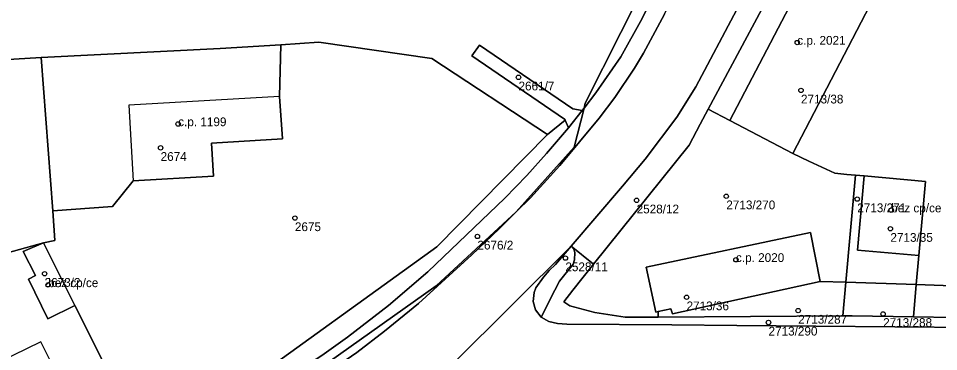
# Model space of a CAD drawing. Extents: x -878211 to -870363, y -1058464 to -1052522.
# Drawn here: x -873854.7 to -873749.8, y -1055216.1 to -1055178.1 of the extents above; entities that cross this region are included whole.
import ezdxf

# ---------------------------------------------------------------- set-up
doc = ezdxf.new("R2010")
doc.units = 0
for name, color, linetype in [('Definiční body', 7, 'Continuous'), ('Polygon budovy', 7, 'Continuous'), ('Polygon parcely', 7, 'Continuous')]:
    doc.layers.add(name, color=color, linetype=linetype)

msp = doc.modelspace()

# ---------------------------------------------------------------- linework, layer by layer
at = {"layer": 'Definiční body'}
for centre in [(-873765.9, -1055180.80994), (-873797.67, -1055184.77994), (-873765.48, -1055186.26994), (-873836.45, -1055190.09994), (-873838.45, -1055192.81994), (-873784.21, -1055198.80994), (-873773.99, -1055198.33994), (-873759.07, -1055198.66994), (-873755.2, -1055199.92994), (-873823.15, -1055200.82994), (-873755.29, -1055202.04994), (-873802.35, -1055202.92994), (-873792.33, -1055205.39994), (-873772.89, -1055205.58994), (-873851.67, -1055207.17994), (-873851.27, -1055208.45994), (-873778.52, -1055209.85994), (-873765.8, -1055211.38994), (-873756.12, -1055211.75994), (-873769.18, -1055212.73994)]:
    msp.add_circle(centre, 0.25, dxfattribs=at)
at = {"layer": 'Polygon budovy'}
for points in [[(-873766.4, -1055193.48), (-873756.7, -1055174.74), (-873763.88, -1055171.08), (-873773.57, -1055189.69)], [(-873842.06, -1055187.96), (-873841.58, -1055196.6), (-873832.43, -1055196.07), (-873832.66, -1055192.27), (-873824.58, -1055191.78), (-873824.89, -1055186.98)], [(-873758.27, -1055196.03), (-873759.04, -1055204.5), (-873752.06, -1055205.11), (-873751.3, -1055196.66)], [(-873764.41, -1055202.48), (-873783.11, -1055206.45), (-873782.01, -1055211.57), (-873781.77, -1055211.5), (-873780.3, -1055211.18), (-873780.11, -1055211.76), (-873763.3, -1055208.06)], [(-873848.22, -1055210.79), (-873851.79, -1055203.65), (-873854.13, -1055204.63), (-873852.71, -1055207.39), (-873853.52, -1055207.79), (-873851.3, -1055212.33)], [(-873860.15, -1055218.88), (-873855.18, -1055228.55), (-873847.24, -1055224.65), (-873848.19, -1055222.73), (-873846.79, -1055222.02), (-873848.91, -1055217.76), (-873850.36, -1055218.46), (-873852.09, -1055214.94)]]:
    msp.add_lwpolyline(points, close=True, dxfattribs=at)
at = {"layer": 'Polygon parcely'}
for points in [[(-873729.39, -1055074.21), (-873746.41, -1055115.11), (-873762.53, -1055154.18), (-873763.71, -1055156.95), (-873772.78, -1055177.06), (-873777.46, -1055185.88), (-873779.61, -1055189.32), (-873783.25, -1055194.12), (-873785.81, -1055197.2), (-873791.67, -1055204.04), (-873789.11, -1055206.09), (-873778.24, -1055192.5), (-873776.97, -1055190.12), (-873776.05, -1055188.4), (-873766.33, -1055170.24), (-873766.19, -1055169.9), (-873760.46, -1055156.07), (-873749.13, -1055128.77), (-873745.78, -1055120.55), (-873737.98, -1055101.84), (-873730.67, -1055084.29)], [(-873870.82, -1055253.38), (-873852.97, -1055244.9), (-873835.71, -1055236.73), (-873833.01, -1055235.42), (-873825.12, -1055231.04), (-873819.16, -1055227.31), (-873814.21, -1055223.9), (-873809.31, -1055220.4), (-873805.17, -1055217.44), (-873791.67, -1055204.04), (-873785.81, -1055197.2), (-873783.25, -1055194.12), (-873779.61, -1055189.32), (-873777.46, -1055185.88), (-873772.78, -1055177.06), (-873763.71, -1055156.95), (-873762.53, -1055154.18), (-873746.41, -1055115.11)], [(-873737.38, -1055163.9), (-873760.46, -1055156.07), (-873766.19, -1055169.9), (-873766.33, -1055170.24), (-873776.05, -1055188.4), (-873773.57, -1055189.69), (-873763.88, -1055171.08), (-873756.7, -1055174.74), (-873766.4, -1055193.48), (-873764.59, -1055194.33), (-873761.63, -1055195.72), (-873760.27, -1055195.85), (-873759.27, -1055195.94), (-873758.27, -1055196.03), (-873751.3, -1055196.66), (-873752.06, -1055205.11), (-873752.35, -1055208.42), (-873747.23, -1055208.61)], [(-873862.74, -1055183.17), (-873852.05, -1055182.52), (-873831.65, -1055181.49), (-873824.77, -1055181.09), (-873820.43, -1055180.76), (-873807.56, -1055182.65), (-873794.35, -1055191.3), (-873792.36, -1055189.65), (-873792.41, -1055189.55), (-873802.97, -1055182.33), (-873802.1, -1055181.11), (-873791.46, -1055188.39), (-873790.42, -1055188.57), (-873790.2, -1055188.28), (-873790.06, -1055187.73), (-873781.96, -1055171.58), (-873800.38, -1055172.92), (-873810.12, -1055173.33), (-873817.39, -1055173.51), (-873836.86, -1055174.2), (-873855.3, -1055174.91)], [(-873781.03, -1055177.59), (-873783.42, -1055182.02), (-873784.45, -1055183.75), (-873786.69, -1055187.08), (-873788.49, -1055189.45), (-873792.96, -1055194.83), (-873796.32, -1055198.54), (-873797.92, -1055200.13), (-873799.86, -1055202.05), (-873802.98, -1055205.01), (-873809.06, -1055210.57), (-873812.92, -1055213.73), (-873816.1, -1055216.16), (-873820.22, -1055219.02), (-873827.7, -1055223.73), (-873830.33, -1055225.19), (-873833.85, -1055227.07), (-873836.57, -1055228.39), (-873838.98, -1055229.36), (-873853.79, -1055236.52), (-873894.19, -1055254.35)], [(-873745.8, -1055213.32), (-873763.8, -1055213.15), (-873772.79, -1055213.09), (-873780.21, -1055213.01), (-873792.18, -1055212.93), (-873793.22, -1055212.87), (-873794.21, -1055212.64), (-873795.08, -1055212.14), (-873795.75, -1055211.31), (-873796, -1055210.33), (-873795.89, -1055209.31), (-873795.68, -1055208.78), (-873794.82, -1055207.59), (-873794.18, -1055206.83), (-873793.47, -1055206.12), (-873791.67, -1055204.04), (-873805.17, -1055217.44)], [(-873743.48, -1055212.26), (-873752.67, -1055212.1), (-873759.63, -1055211.98), (-873760.73, -1055211.99), (-873781.76, -1055212.14), (-873785.5, -1055212.15), (-873788.99, -1055211.6), (-873791.81, -1055210.83), (-873792.52, -1055210.38), (-873791.48, -1055209.06), (-873789.11, -1055206.09), (-873791.67, -1055204.04), (-873791.36, -1055204.39), (-873791.24, -1055204.77), (-873791.27, -1055205.6), (-873791.43, -1055206.07), (-873793, -1055208.01), (-873793.54, -1055209.07), (-873795.08, -1055212.14), (-873794.21, -1055212.64), (-873793.22, -1055212.87), (-873792.18, -1055212.93), (-873780.21, -1055213.01), (-873772.79, -1055213.09), (-873763.8, -1055213.15), (-873745.8, -1055213.32)]]:
    msp.add_lwpolyline(points, dxfattribs=at)
for points in [[(-873776.23, -1055162.21), (-873776.92, -1055161.89), (-873779.44, -1055168.57), (-873781.96, -1055171.58), (-873790.06, -1055187.73), (-873790.2, -1055188.28), (-873788.86, -1055186.56), (-873786.01, -1055182.43), (-873783.57, -1055178.08), (-873779.7, -1055169.94)], [(-873786.01, -1055182.43), (-873788.86, -1055186.56), (-873790.2, -1055188.28), (-873791.32, -1055192.75), (-873797.92, -1055200.13), (-873796.32, -1055198.54), (-873792.96, -1055194.83), (-873788.49, -1055189.45), (-873786.69, -1055187.08), (-873784.45, -1055183.75), (-873783.42, -1055182.02), (-873781.03, -1055177.59), (-873774.38, -1055163.08), (-873776.23, -1055162.21), (-873779.7, -1055169.94), (-873783.57, -1055178.08)], [(-873766.4, -1055193.48), (-873756.7, -1055174.74), (-873763.88, -1055171.08), (-873773.57, -1055189.69)], [(-873806.98, -1055204.1), (-873794.35, -1055191.3), (-873807.56, -1055182.65), (-873820.43, -1055180.76), (-873824.77, -1055181.09), (-873824.89, -1055186.98), (-873824.58, -1055191.78), (-873832.66, -1055192.27), (-873832.43, -1055196.07), (-873841.58, -1055196.6), (-873843.92, -1055199.51), (-873850.75, -1055200.02), (-873850.5, -1055203.38), (-873851.79, -1055203.65), (-873848.22, -1055210.79), (-873840.6, -1055226.02), (-873839.23, -1055225.35), (-873830.55, -1055221.13)], [(-873850.75, -1055200.02), (-873843.92, -1055199.51), (-873841.58, -1055196.6), (-873832.43, -1055196.07), (-873832.66, -1055192.27), (-873824.58, -1055191.78), (-873824.89, -1055186.98), (-873824.77, -1055181.09), (-873831.65, -1055181.49), (-873852.05, -1055182.52)], [(-873792.41, -1055189.55), (-873792.36, -1055189.65), (-873791.97, -1055190.53), (-873790.42, -1055188.57), (-873791.46, -1055188.39), (-873802.1, -1055181.11), (-873802.97, -1055182.33)], [(-873861.4, -1055206.31), (-873851.79, -1055203.65), (-873850.5, -1055203.38), (-873850.75, -1055200.02), (-873852.05, -1055182.52), (-873862.74, -1055183.17)], [(-873807.05, -1055208.57), (-873797.92, -1055200.13), (-873791.32, -1055192.75), (-873790.2, -1055188.28), (-873790.42, -1055188.57), (-873791.97, -1055190.53), (-873794.47, -1055193.46), (-873796.71, -1055195.97), (-873799.21, -1055198.58), (-873808.01, -1055206.96), (-873812.47, -1055210.79), (-873817.16, -1055214.41), (-873820.09, -1055216.5), (-873825.23, -1055219.84), (-873828.83, -1055222.02), (-873833.91, -1055224.81), (-873838.41, -1055226.99), (-873839.23, -1055225.35), (-873840.6, -1055226.02), (-873838.98, -1055229.36), (-873837.5, -1055228.69), (-873826.67, -1055222.53)], [(-873760.38, -1055208.16), (-873759.27, -1055195.94), (-873760.27, -1055195.85), (-873761.63, -1055195.72), (-873764.59, -1055194.33), (-873766.4, -1055193.48), (-873773.57, -1055189.69), (-873776.05, -1055188.4), (-873776.97, -1055190.12), (-873778.24, -1055192.5), (-873789.11, -1055206.09), (-873791.48, -1055209.06), (-873792.52, -1055210.38), (-873791.81, -1055210.83), (-873788.99, -1055211.6), (-873785.5, -1055212.15), (-873781.76, -1055212.14), (-873781.77, -1055211.5), (-873782.01, -1055211.57), (-873783.11, -1055206.45), (-873764.41, -1055202.48), (-873763.3, -1055208.06)], [(-873796.71, -1055195.97), (-873794.47, -1055193.46), (-873791.97, -1055190.53), (-873792.36, -1055189.65), (-873794.35, -1055191.3), (-873806.98, -1055204.1), (-873830.55, -1055221.13), (-873839.23, -1055225.35), (-873838.41, -1055226.99), (-873833.91, -1055224.81), (-873828.83, -1055222.02), (-873825.23, -1055219.84), (-873820.09, -1055216.5), (-873817.16, -1055214.41), (-873812.47, -1055210.79), (-873808.01, -1055206.96), (-873799.21, -1055198.58)], [(-873752.35, -1055208.42), (-873752.06, -1055205.11), (-873759.04, -1055204.5), (-873758.27, -1055196.03), (-873759.27, -1055195.94), (-873760.38, -1055208.16)], [(-873759.04, -1055204.5), (-873752.06, -1055205.11), (-873751.3, -1055196.66), (-873758.27, -1055196.03)], [(-873838.98, -1055229.36), (-873836.57, -1055228.39), (-873833.85, -1055227.07), (-873830.33, -1055225.19), (-873827.7, -1055223.73), (-873820.22, -1055219.02), (-873816.1, -1055216.16), (-873812.92, -1055213.73), (-873809.06, -1055210.57), (-873802.98, -1055205.01), (-873799.86, -1055202.05), (-873797.92, -1055200.13), (-873807.05, -1055208.57), (-873826.67, -1055222.53), (-873837.5, -1055228.69)], [(-873780.11, -1055211.76), (-873763.3, -1055208.06), (-873764.41, -1055202.48), (-873783.11, -1055206.45), (-873782.01, -1055211.57), (-873781.77, -1055211.5), (-873780.3, -1055211.18)], [(-873851.79, -1055203.65), (-873861.4, -1055206.31), (-873865.13, -1055207.37), (-873860.15, -1055218.88), (-873855.18, -1055228.55), (-873853.35, -1055232.18), (-873840.6, -1055226.02), (-873848.22, -1055210.79), (-873851.3, -1055212.33), (-873853.52, -1055207.79), (-873852.71, -1055207.39), (-873854.13, -1055204.63)], [(-873851.79, -1055203.65), (-873854.13, -1055204.63), (-873852.71, -1055207.39), (-873853.52, -1055207.79), (-873851.3, -1055212.33), (-873848.22, -1055210.79)], [(-873795.08, -1055212.14), (-873793.54, -1055209.07), (-873793, -1055208.01), (-873791.43, -1055206.07), (-873791.27, -1055205.6), (-873791.24, -1055204.77), (-873791.36, -1055204.39), (-873791.67, -1055204.04), (-873793.47, -1055206.12), (-873794.18, -1055206.83), (-873794.82, -1055207.59), (-873795.68, -1055208.78), (-873795.89, -1055209.31), (-873796, -1055210.33), (-873795.75, -1055211.31)], [(-873760.38, -1055208.16), (-873763.3, -1055208.06), (-873780.11, -1055211.76), (-873780.3, -1055211.18), (-873781.77, -1055211.5), (-873781.76, -1055212.14), (-873760.73, -1055211.99)], [(-873752.35, -1055208.42), (-873760.38, -1055208.16), (-873760.73, -1055211.99), (-873759.63, -1055211.98), (-873752.67, -1055212.1)], [(-873747.03, -1055210.05), (-873747.23, -1055208.61), (-873752.35, -1055208.42), (-873752.67, -1055212.1), (-873743.48, -1055212.26), (-873745.69, -1055211.45)]]:
    msp.add_lwpolyline(points, close=True, dxfattribs=at)

# ---------------------------------------------------------------- texts
at = {"layer": 'Definiční body'}
for s, p in [('c.p. 2021', (-873765.9, -1055181.06)), ('2661/7', (-873797.67, -1055186.269)), ('2713/38', (-873765.48, -1055187.759)), ('c.p. 1199', (-873836.45, -1055190.35)), ('2674', (-873838.45, -1055194.309)), ('2713/270', (-873773.99, -1055199.829)), ('2528/12', (-873784.21, -1055200.299)), ('2713/271', (-873759.07, -1055200.159)), ('bez cp/ce', (-873755.2, -1055200.179)), ('2675', (-873823.15, -1055202.319)), ('2713/35', (-873755.29, -1055203.539)), ('2676/2', (-873802.35, -1055204.419)), ('c.p. 2020', (-873772.89, -1055205.84)), ('2528/11', (-873792.33, -1055206.889)), ('2673/2', (-873851.67, -1055208.669)), ('bez cp/ce', (-873851.27, -1055208.71)), ('2713/36', (-873778.52, -1055211.349)), ('2713/287', (-873765.8, -1055212.879)), ('2713/288', (-873756.12, -1055213.249)), ('2713/290', (-873769.18, -1055214.229))]:
    msp.add_text(s, height=0.999996, dxfattribs=at).set_placement(p)

doc.saveas('drawing.dxf')
